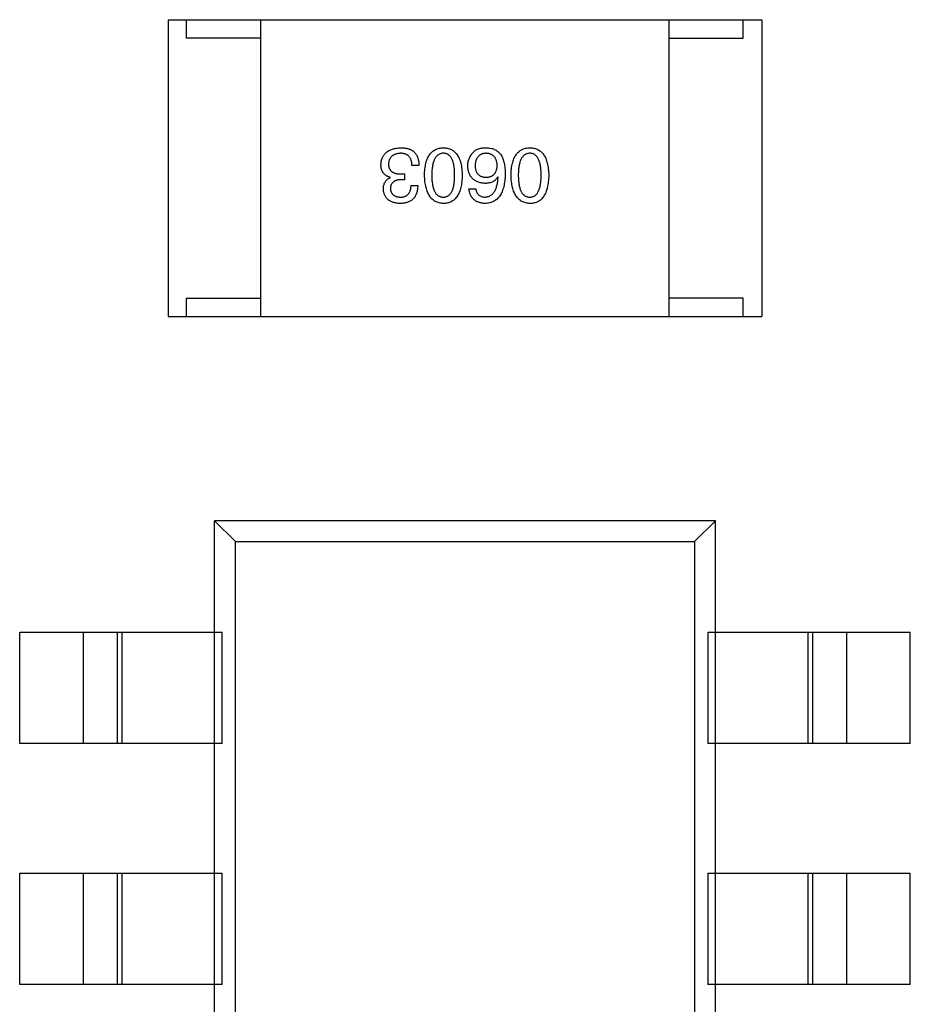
# Model space of a CAD drawing. Header units: millimetres. Extents: x 42 to 554, y 166 to 335.
# Tile 373 of 410: x 469.24 to 471.64, y 270.36 to 273.01. Entities that reach past the tile are written whole.
import ezdxf

# ---------------------------------------------------------------- set-up
doc = ezdxf.new("R2010")
doc.units = ezdxf.units.MM
doc.header["$LTSCALE"] = 30.734
doc.layers.get('0').update_dxf_attribs({"linetype": 'CONTINUOUS'})

msp = doc.modelspace()

# ---------------------------------------------------------------- linework, layer by layer
at = {"linetype": 'Continuous'}
for p, q in [((469.6442, 273.0143), (469.6442, 272.2143)), ((469.6442, 273.0143), (471.2442, 273.0143)), ((469.6942, 272.9643), (469.6942, 273.0143)), ((469.8942, 272.2143), (469.8942, 273.0143)), ((470.9942, 272.2143), (470.9942, 273.0143)), ((471.1942, 272.9643), (471.1942, 273.0143)), ((471.2442, 273.0143), (471.2442, 272.2143)), ((469.8942, 272.9643), (469.6942, 272.9643)), ((470.9942, 272.9643), (471.1942, 272.9643)), ((470.3203, 272.6215), (470.3014, 272.6215)), ((470.2719, 272.5986), (470.2809, 272.5986)), ((470.2809, 272.5986), (470.2809, 272.583)), ((470.5337, 272.5904), (470.5329, 272.5912)), ((470.2424, 272.5888), (470.2424, 272.5896)), ((470.2809, 272.583), (470.2711, 272.583)), ((470.299, 272.5674), (470.317, 272.5674)), ((470.4551, 272.5584), (470.4731, 272.5584)), ((469.6942, 272.2143), (469.6942, 272.2643)), ((469.6942, 272.2643), (469.8942, 272.2643)), ((471.1942, 272.2643), (470.9942, 272.2643)), ((471.1942, 272.2143), (471.1942, 272.2643)), ((469.6442, 272.2143), (471.2442, 272.2143)), ((469.7693, 269.4645), (469.7693, 271.6645)), ((471.1193, 271.6645), (469.7693, 271.6645)), ((469.7693, 271.6645), (469.8256, 271.6082)), ((471.1193, 271.6645), (471.0631, 271.6082)), ((471.1193, 269.4645), (471.1193, 271.6645)), ((469.8256, 269.5207), (469.8256, 271.6082)), ((469.8256, 271.6082), (471.0631, 271.6082)), ((471.0631, 271.6082), (471.0631, 269.5207)), ((469.2443, 271.0645), (469.2443, 271.3645)), ((469.2443, 271.3645), (469.7904, 271.3645)), ((469.4161, 271.0645), (469.4161, 271.3645)), ((469.5073, 271.3645), (469.5073, 271.0645)), ((469.5195, 271.3645), (469.5195, 271.0645)), ((469.7904, 271.0645), (469.7904, 271.3645)), ((471.0983, 271.3645), (471.0983, 271.0645)), ((471.0983, 271.3645), (471.6443, 271.3645)), ((471.3692, 271.0645), (471.3692, 271.3645)), ((471.3813, 271.0645), (471.3813, 271.3645)), ((471.4726, 271.3645), (471.4726, 271.0645)), ((471.6443, 271.0645), (471.6443, 271.3645)), ((469.7904, 271.0645), (469.2443, 271.0645)), ((471.6443, 271.0645), (471.0983, 271.0645)), ((469.2443, 270.4145), (469.2443, 270.7145)), ((469.2443, 270.7145), (469.7904, 270.7145)), ((469.4161, 270.4145), (469.4161, 270.7145)), ((469.5073, 270.7145), (469.5073, 270.4145)), ((469.5195, 270.7145), (469.5195, 270.4145)), ((469.7904, 270.4145), (469.7904, 270.7145)), ((471.0983, 270.7145), (471.0983, 270.4145)), ((471.0983, 270.7145), (471.6443, 270.7145)), ((471.3692, 270.4145), (471.3692, 270.7145)), ((471.3813, 270.4145), (471.3813, 270.7145)), ((471.4726, 270.7145), (471.4726, 270.4145)), ((471.6443, 270.4145), (471.6443, 270.7145)), ((469.7904, 270.4145), (469.2443, 270.4145)), ((471.6443, 270.4145), (471.0983, 270.4145))]:
    msp.add_line(p, q, dxfattribs=at)
for points, knots in [([(470.2178, 272.6232), (470.2179, 272.625), (470.2182, 272.6285), (470.2191, 272.6335), (470.2203, 272.6382), (470.222, 272.6426), (470.224, 272.6467), (470.2264, 272.6504), (470.2292, 272.6538), (470.2323, 272.6569), (470.2359, 272.6596), (470.2398, 272.6619), (470.2441, 272.664), (470.2488, 272.6657), (470.2538, 272.667), (470.2592, 272.6681), (470.265, 272.6688), (470.269, 272.669), (470.2711, 272.6691)], [0, 0, 0, 0, 0.068236, 0.132937, 0.194125, 0.253174, 0.310181, 0.365986, 0.421096, 0.476216, 0.532352, 0.590232, 0.649824, 0.71274, 0.778406, 0.848058, 0.921922, 1, 1, 1, 1]), ([(470.2703, 272.6543), (470.269, 272.6542), (470.2666, 272.6541), (470.2632, 272.6536), (470.26, 272.6529), (470.2569, 272.652), (470.2541, 272.6509), (470.2516, 272.6496), (470.2492, 272.6481), (470.2471, 272.6464), (470.2452, 272.6445), (470.2435, 272.6424), (470.2421, 272.6401), (470.2409, 272.6376), (470.2398, 272.6349), (470.2391, 272.632), (470.2385, 272.6289), (470.2384, 272.6267), (470.2383, 272.6256)], [0, 0, 0, 0, 0.076694, 0.149502, 0.218019, 0.283183, 0.345589, 0.405199, 0.462852, 0.519478, 0.575313, 0.630559, 0.687006, 0.744638, 0.804006, 0.866059, 0.931486, 1, 1, 1, 1]), ([(470.3014, 272.6215), (470.3014, 272.6229), (470.3013, 272.6254), (470.3008, 272.6292), (470.3001, 272.6326), (470.2992, 272.6359), (470.2981, 272.6388), (470.2967, 272.6415), (470.2951, 272.644), (470.2933, 272.6462), (470.2912, 272.6481), (470.2889, 272.6498), (470.2863, 272.6512), (470.2835, 272.6523), (470.2806, 272.6532), (470.2773, 272.6539), (470.2739, 272.6543), (470.2715, 272.6543), (470.2703, 272.6543)], [0, 0, 0, 0, 0.07723, 0.149593, 0.217944, 0.282232, 0.34411, 0.402297, 0.458791, 0.513966, 0.568538, 0.623291, 0.679957, 0.737243, 0.798142, 0.86118, 0.928728, 1, 1, 1, 1]), ([(470.2711, 272.6691), (470.2725, 272.6691), (470.2752, 272.669), (470.2792, 272.6688), (470.2829, 272.6684), (470.2864, 272.6679), (470.2897, 272.6672), (470.2927, 272.6664), (470.2955, 272.6654), (470.2973, 272.6646), (470.2981, 272.6642)], [0, 0, 0, 0, 0.15115, 0.29371, 0.429149, 0.55661, 0.677302, 0.791017, 0.898045, 1, 1, 1, 1]), ([(470.2981, 272.6642), (470.299, 272.6638), (470.3007, 272.6629), (470.3031, 272.6614), (470.3054, 272.6597), (470.3075, 272.6578), (470.3095, 272.6558), (470.3113, 272.6536), (470.3129, 272.6512), (470.3144, 272.6486), (470.3157, 272.6458), (470.3168, 272.6429), (470.3178, 272.6398), (470.3186, 272.6365), (470.3193, 272.633), (470.3198, 272.6293), (470.3201, 272.6255), (470.3202, 272.6229), (470.3203, 272.6215)], [0, 0, 0, 0, 0.056906, 0.113264, 0.168825, 0.223843, 0.279195, 0.335267, 0.392098, 0.450414, 0.51054, 0.572219, 0.636652, 0.703156, 0.773102, 0.845505, 0.921063, 1, 1, 1, 1]), ([(470.3352, 272.5953), (470.3353, 272.5983), (470.3355, 272.604), (470.3363, 272.6123), (470.3374, 272.62), (470.3389, 272.6272), (470.3407, 272.6338), (470.343, 272.6398), (470.3456, 272.6453), (470.3486, 272.6502), (470.352, 272.6546), (470.3557, 272.6584), (470.3599, 272.6616), (470.3644, 272.6643), (470.3693, 272.6663), (470.3745, 272.6679), (470.3802, 272.6688), (470.384, 272.669), (470.386, 272.6691)], [0, 0, 0, 0, 0.08769, 0.170218, 0.24749, 0.319818, 0.387758, 0.451391, 0.511445, 0.568185, 0.622681, 0.67526, 0.726746, 0.778428, 0.830764, 0.884397, 0.940866, 1, 1, 1, 1]), ([(470.386, 272.6543), (470.3848, 272.6543), (470.3823, 272.6541), (470.3787, 272.6533), (470.3754, 272.6521), (470.3723, 272.6504), (470.3695, 272.6483), (470.367, 272.6457), (470.3646, 272.6426), (470.3625, 272.6391), (470.3607, 272.6352), (470.3592, 272.6308), (470.3578, 272.626), (470.3567, 272.6207), (470.3559, 272.615), (470.3553, 272.6088), (470.3549, 272.6022), (470.3549, 272.5977), (470.3549, 272.5953)], [0, 0, 0, 0, 0.050879, 0.099377, 0.146973, 0.193618, 0.240619, 0.289461, 0.34047, 0.395283, 0.453059, 0.515633, 0.582666, 0.655287, 0.732971, 0.815933, 0.905166, 1, 1, 1, 1]), ([(470.386, 272.6691), (470.388, 272.669), (470.3919, 272.6688), (470.3975, 272.6679), (470.4028, 272.6663), (470.4077, 272.6643), (470.4122, 272.6616), (470.4163, 272.6584), (470.4201, 272.6546), (470.4234, 272.6502), (470.4265, 272.6453), (470.429, 272.6398), (470.4313, 272.6338), (470.4332, 272.6272), (470.4347, 272.62), (470.4358, 272.6123), (470.4365, 272.604), (470.4367, 272.5983), (470.4368, 272.5953)], [0, 0, 0, 0, 0.059135, 0.115606, 0.169241, 0.221578, 0.273261, 0.324749, 0.377329, 0.431642, 0.488541, 0.548597, 0.612232, 0.680174, 0.752504, 0.829777, 0.912307, 1, 1, 1, 1]), ([(470.4163, 272.5953), (470.4163, 272.5977), (470.4163, 272.6023), (470.4159, 272.609), (470.4154, 272.6152), (470.4146, 272.621), (470.4134, 272.6263), (470.4122, 272.6312), (470.4107, 272.6356), (470.4089, 272.6395), (470.4069, 272.643), (470.4046, 272.646), (470.4021, 272.6486), (470.3993, 272.6507), (470.3964, 272.6524), (470.3931, 272.6535), (470.3896, 272.6542), (470.3872, 272.6543), (470.386, 272.6543)], [0, 0, 0, 0, 0.096457, 0.187288, 0.27178, 0.350132, 0.423455, 0.491343, 0.554037, 0.612253, 0.666313, 0.717038, 0.764921, 0.811214, 0.856775, 0.902988, 0.950234, 1, 1, 1, 1]), ([(470.4518, 272.6199), (470.4518, 272.6217), (470.4519, 272.6251), (470.4526, 272.6302), (470.4538, 272.6351), (470.4554, 272.6398), (470.4575, 272.6444), (470.46, 272.6487), (470.463, 272.6529), (470.4654, 272.6555), (470.4665, 272.6568)], [0, 0, 0, 0, 0.12904, 0.253809, 0.377066, 0.499122, 0.621469, 0.744665, 0.870607, 1, 1, 1, 1]), ([(470.4665, 272.6568), (470.4675, 272.6578), (470.4694, 272.66), (470.4728, 272.6626), (470.4767, 272.6648), (470.4811, 272.6665), (470.486, 272.6679), (470.4914, 272.6687), (470.4973, 272.6692), (470.5013, 272.6691), (470.5034, 272.6691)], [0, 0, 0, 0, 0.105033, 0.21147, 0.321511, 0.438526, 0.563605, 0.698055, 0.843218, 1, 1, 1, 1]), ([(470.5001, 272.6543), (470.499, 272.6542), (470.4969, 272.6541), (470.4938, 272.6535), (470.4909, 272.6527), (470.4882, 272.6517), (470.4857, 272.6504), (470.4834, 272.6489), (470.4813, 272.6471), (470.4794, 272.6451), (470.4777, 272.6429), (470.4762, 272.6404), (470.4749, 272.6377), (470.4738, 272.6348), (470.4729, 272.6316), (470.4722, 272.6282), (470.4717, 272.6245), (470.4715, 272.622), (470.4714, 272.6207)], [0, 0, 0, 0, 0.066682, 0.130303, 0.190802, 0.248749, 0.30534, 0.361219, 0.415721, 0.471765, 0.528279, 0.586428, 0.64659, 0.710143, 0.776461, 0.846692, 0.921137, 1, 1, 1, 1]), ([(470.5313, 272.6215), (470.5312, 272.6228), (470.531, 272.6254), (470.5305, 272.629), (470.5297, 272.6324), (470.5288, 272.6355), (470.5276, 272.6385), (470.5262, 272.6411), (470.5246, 272.6436), (470.5227, 272.6457), (470.5207, 272.6477), (470.5184, 272.6494), (470.5159, 272.6508), (470.5131, 272.652), (470.5102, 272.653), (470.507, 272.6537), (470.5037, 272.6542), (470.5013, 272.6543), (470.5001, 272.6543)], [0, 0, 0, 0, 0.076467, 0.148148, 0.216496, 0.280559, 0.342274, 0.401168, 0.458322, 0.514073, 0.569257, 0.62465, 0.68124, 0.739113, 0.799947, 0.862804, 0.929597, 1, 1, 1, 1]), ([(470.5034, 272.6691), (470.5055, 272.669), (470.5095, 272.6687), (470.5153, 272.6676), (470.5207, 272.6661), (470.5258, 272.6639), (470.5304, 272.6611), (470.5347, 272.6578), (470.5386, 272.6539), (470.5408, 272.6509), (470.5419, 272.6494)], [0, 0, 0, 0, 0.137449, 0.267856, 0.393219, 0.514735, 0.63397, 0.753734, 0.874967, 1, 1, 1, 1]), ([(470.5419, 272.6494), (470.5428, 272.6478), (470.5446, 272.6446), (470.5467, 272.6394), (470.5485, 272.6337), (470.55, 272.6276), (470.5512, 272.621), (470.552, 272.6139), (470.5525, 272.6064), (470.5526, 272.6012), (470.5526, 272.5986)], [0, 0, 0, 0, 0.101889, 0.209155, 0.322694, 0.442863, 0.569758, 0.70479, 0.848502, 1, 1, 1, 1]), ([(470.5684, 272.5953), (470.5685, 272.5983), (470.5687, 272.604), (470.5694, 272.6123), (470.5705, 272.62), (470.572, 272.6272), (470.5739, 272.6338), (470.5761, 272.6398), (470.5787, 272.6453), (470.5817, 272.6502), (470.5851, 272.6546), (470.5889, 272.6584), (470.593, 272.6616), (470.5975, 272.6643), (470.6024, 272.6663), (470.6077, 272.6679), (470.6133, 272.6688), (470.6172, 272.669), (470.6192, 272.6691)], [0, 0, 0, 0, 0.08769, 0.170218, 0.24749, 0.319818, 0.387758, 0.451391, 0.511445, 0.568185, 0.622681, 0.67526, 0.726746, 0.778428, 0.830764, 0.884397, 0.940866, 1, 1, 1, 1]), ([(470.6192, 272.6543), (470.6179, 272.6543), (470.6155, 272.6541), (470.6119, 272.6533), (470.6086, 272.6521), (470.6055, 272.6504), (470.6027, 272.6483), (470.6001, 272.6457), (470.5978, 272.6426), (470.5957, 272.6391), (470.5939, 272.6352), (470.5923, 272.6308), (470.591, 272.626), (470.5899, 272.6207), (470.5891, 272.615), (470.5885, 272.6088), (470.5881, 272.6022), (470.588, 272.5977), (470.588, 272.5953)], [0, 0, 0, 0, 0.050879, 0.099377, 0.146973, 0.193618, 0.240619, 0.289461, 0.34047, 0.395283, 0.453059, 0.515633, 0.582666, 0.655287, 0.732971, 0.815933, 0.905166, 1, 1, 1, 1]), ([(470.6192, 272.6691), (470.6212, 272.669), (470.625, 272.6688), (470.6307, 272.6679), (470.6359, 272.6663), (470.6408, 272.6643), (470.6453, 272.6616), (470.6495, 272.6584), (470.6532, 272.6546), (470.6566, 272.6502), (470.6596, 272.6453), (470.6622, 272.6398), (470.6644, 272.6338), (470.6663, 272.6272), (470.6678, 272.62), (470.6689, 272.6123), (470.6697, 272.604), (470.6699, 272.5983), (470.67, 272.5953)], [0, 0, 0, 0, 0.059135, 0.115606, 0.169241, 0.221578, 0.273261, 0.324749, 0.377329, 0.431642, 0.488541, 0.548597, 0.612232, 0.680174, 0.752504, 0.829777, 0.912307, 1, 1, 1, 1]), ([(470.6495, 272.5953), (470.6495, 272.5977), (470.6494, 272.6023), (470.6491, 272.609), (470.6485, 272.6152), (470.6477, 272.621), (470.6466, 272.6263), (470.6454, 272.6312), (470.6438, 272.6356), (470.642, 272.6395), (470.64, 272.643), (470.6378, 272.646), (470.6353, 272.6486), (470.6325, 272.6507), (470.6295, 272.6524), (470.6263, 272.6535), (470.6228, 272.6542), (470.6204, 272.6543), (470.6192, 272.6543)], [0, 0, 0, 0, 0.096457, 0.187288, 0.27178, 0.350132, 0.423455, 0.491343, 0.554037, 0.612253, 0.666313, 0.717038, 0.764921, 0.811214, 0.856775, 0.902988, 0.950234, 1, 1, 1, 1]), ([(470.2424, 272.5896), (470.2414, 272.5899), (470.2395, 272.5905), (470.2366, 272.5916), (470.2341, 272.593), (470.2316, 272.5944), (470.2294, 272.596), (470.2274, 272.5977), (470.2255, 272.5996), (470.2239, 272.6016), (470.2225, 272.6038), (470.2212, 272.6062), (470.2202, 272.6086), (470.2193, 272.6113), (470.2186, 272.614), (470.2182, 272.617), (470.2178, 272.62), (470.2178, 272.6221), (470.2178, 272.6232)], [0, 0, 0, 0, 0.069445, 0.136039, 0.200011, 0.261745, 0.322328, 0.381403, 0.438864, 0.496655, 0.554398, 0.612391, 0.672266, 0.733005, 0.79604, 0.861293, 0.928785, 1, 1, 1, 1]), ([(470.2383, 272.6256), (470.2383, 272.6246), (470.2384, 272.6224), (470.2388, 272.6193), (470.2394, 272.6165), (470.2403, 272.6138), (470.2415, 272.6114), (470.243, 272.6091), (470.2447, 272.6071), (470.2467, 272.6053), (470.2489, 272.6037), (470.2514, 272.6023), (470.2542, 272.6012), (470.2573, 272.6002), (470.2606, 272.5995), (470.2641, 272.599), (470.2679, 272.5986), (470.2705, 272.5986), (470.2719, 272.5986)], [0, 0, 0, 0, 0.066518, 0.129194, 0.188613, 0.245254, 0.300032, 0.353805, 0.407079, 0.461108, 0.516272, 0.574141, 0.634837, 0.699275, 0.767504, 0.840272, 0.917505, 1, 1, 1, 1]), ([(470.4985, 272.5732), (470.4967, 272.5734), (470.4931, 272.5737), (470.488, 272.5746), (470.4832, 272.5757), (470.4787, 272.5773), (470.4746, 272.5791), (470.4708, 272.5812), (470.4674, 272.5837), (470.4642, 272.5865), (470.4614, 272.5895), (470.4591, 272.593), (470.4569, 272.5967), (470.4552, 272.6007), (470.4539, 272.6051), (470.4528, 272.6097), (470.452, 272.6147), (470.4519, 272.6181), (470.4518, 272.6199)], [0, 0, 0, 0, 0.074228, 0.144548, 0.211288, 0.274576, 0.335162, 0.393915, 0.450599, 0.506657, 0.562409, 0.618617, 0.676096, 0.735061, 0.79654, 0.860906, 0.928473, 1, 1, 1, 1]), ([(470.4714, 272.6207), (470.4715, 272.6195), (470.4717, 272.6171), (470.4722, 272.6137), (470.473, 272.6104), (470.4738, 272.6074), (470.475, 272.6047), (470.4763, 272.6021), (470.4779, 272.5998), (470.4796, 272.5977), (470.4816, 272.5959), (470.4837, 272.5943), (470.4861, 272.5929), (470.4887, 272.5918), (470.4915, 272.5909), (470.4944, 272.5902), (470.4976, 272.5897), (470.4998, 272.5896), (470.501, 272.5896)], [0, 0, 0, 0, 0.076288, 0.14871, 0.216387, 0.281386, 0.342528, 0.402111, 0.4591, 0.514852, 0.569974, 0.625644, 0.682226, 0.740156, 0.800362, 0.863471, 0.930116, 1, 1, 1, 1]), ([(470.501, 272.5896), (470.5021, 272.5896), (470.5044, 272.5897), (470.5077, 272.5902), (470.5107, 272.5909), (470.5136, 272.5918), (470.5163, 272.593), (470.5187, 272.5944), (470.5209, 272.5961), (470.5229, 272.598), (470.5247, 272.6001), (470.5263, 272.6024), (470.5277, 272.605), (470.5288, 272.6079), (470.5298, 272.611), (470.5305, 272.6143), (470.531, 272.6178), (470.5312, 272.6203), (470.5313, 272.6215)], [0, 0, 0, 0, 0.070453, 0.136523, 0.199866, 0.260392, 0.318446, 0.374657, 0.430182, 0.485556, 0.541071, 0.598396, 0.657208, 0.718642, 0.783247, 0.851631, 0.923928, 1, 1, 1, 1]), ([(470.386, 272.5191), (470.3841, 272.5192), (470.3802, 272.5194), (470.3747, 272.5205), (470.3695, 272.5222), (470.3647, 272.5243), (470.3602, 272.5271), (470.3561, 272.5305), (470.3524, 272.5345), (470.349, 272.539), (470.346, 272.5441), (470.3434, 272.5497), (470.3411, 272.5559), (470.3392, 272.5627), (470.3377, 272.5701), (470.3364, 272.578), (470.3356, 272.5864), (470.3353, 272.5923), (470.3352, 272.5953)], [0, 0, 0, 0, 0.057415, 0.112361, 0.16496, 0.216437, 0.267441, 0.318839, 0.371478, 0.426325, 0.483626, 0.544235, 0.608673, 0.677374, 0.750405, 0.828394, 0.911525, 1, 1, 1, 1]), ([(470.3549, 272.5953), (470.3549, 272.5929), (470.3549, 272.5883), (470.3553, 272.5816), (470.3559, 272.5754), (470.3567, 272.5696), (470.3578, 272.5643), (470.3591, 272.5594), (470.3607, 272.555), (470.3625, 272.5511), (470.3646, 272.5476), (470.3669, 272.5446), (470.3695, 272.542), (470.3723, 272.5399), (470.3754, 272.5383), (470.3787, 272.5371), (470.3823, 272.5364), (470.3848, 272.5363), (470.386, 272.5363)], [0, 0, 0, 0, 0.095719, 0.185854, 0.269738, 0.347952, 0.420315, 0.487894, 0.550245, 0.608186, 0.662454, 0.713283, 0.761375, 0.808209, 0.854301, 0.901312, 0.949396, 1, 1, 1, 1]), ([(470.386, 272.5363), (470.3872, 272.5363), (470.3896, 272.5364), (470.3931, 272.5371), (470.3964, 272.5383), (470.3994, 272.5399), (470.4021, 272.542), (470.4046, 272.5446), (470.4069, 272.5476), (470.4089, 272.5511), (470.4107, 272.555), (470.4122, 272.5594), (470.4134, 272.5643), (470.4146, 272.5696), (470.4153, 272.5754), (470.4159, 272.5816), (470.4163, 272.5883), (470.4163, 272.5929), (470.4163, 272.5953)], [0, 0, 0, 0, 0.049764, 0.097007, 0.143217, 0.188577, 0.235116, 0.282997, 0.333719, 0.387776, 0.445989, 0.508679, 0.576563, 0.649481, 0.728235, 0.812722, 0.903548, 1, 1, 1, 1]), ([(470.4368, 272.5953), (470.4367, 272.5923), (470.4365, 272.5864), (470.4358, 272.5778), (470.4347, 272.5698), (470.4332, 272.5624), (470.4313, 272.5556), (470.429, 272.5493), (470.4265, 272.5437), (470.4234, 272.5386), (470.4201, 272.5341), (470.4163, 272.5301), (470.4122, 272.5268), (470.4077, 272.524), (470.4028, 272.5219), (470.3975, 272.5203), (470.3919, 272.5194), (470.388, 272.5192), (470.386, 272.5191)], [0, 0, 0, 0, 0.088823, 0.172287, 0.250296, 0.323438, 0.392244, 0.456221, 0.516635, 0.573871, 0.628, 0.680335, 0.731489, 0.782557, 0.834044, 0.886738, 0.942089, 1, 1, 1, 1]), ([(470.5526, 272.5986), (470.5525, 272.5954), (470.5523, 272.5893), (470.5515, 272.5805), (470.5503, 272.5722), (470.5487, 272.5646), (470.5468, 272.5575), (470.5444, 272.551), (470.5416, 272.5451), (470.5384, 272.5398), (470.5348, 272.5351), (470.5308, 272.531), (470.5264, 272.5275), (470.5216, 272.5246), (470.5164, 272.5223), (470.5108, 272.5206), (470.5048, 272.5195), (470.5006, 272.5192), (470.4985, 272.5191)], [0, 0, 0, 0, 0.087517, 0.169686, 0.246944, 0.319347, 0.387088, 0.450961, 0.511075, 0.567974, 0.622351, 0.675039, 0.726853, 0.778688, 0.83093, 0.884738, 0.941043, 1, 1, 1, 1]), ([(470.5329, 272.5912), (470.5321, 272.5898), (470.5304, 272.587), (470.5272, 272.5832), (470.5235, 272.5801), (470.5194, 272.5775), (470.5148, 272.5756), (470.5098, 272.5742), (470.5043, 272.5733), (470.5005, 272.5732), (470.4985, 272.5732)], [0, 0, 0, 0, 0.122276, 0.239997, 0.35611, 0.473903, 0.59404, 0.720428, 0.855383, 1, 1, 1, 1]), ([(470.6192, 272.5191), (470.6172, 272.5192), (470.6134, 272.5194), (470.6078, 272.5205), (470.6027, 272.5222), (470.5978, 272.5243), (470.5934, 272.5271), (470.5893, 272.5305), (470.5855, 272.5345), (470.5822, 272.539), (470.5791, 272.5441), (470.5765, 272.5497), (470.5742, 272.5559), (470.5723, 272.5627), (470.5708, 272.5701), (470.5696, 272.578), (470.5687, 272.5864), (470.5685, 272.5923), (470.5684, 272.5953)], [0, 0, 0, 0, 0.057415, 0.112361, 0.16496, 0.216437, 0.267441, 0.318839, 0.371478, 0.426325, 0.483626, 0.544235, 0.608673, 0.677374, 0.750405, 0.828394, 0.911525, 1, 1, 1, 1]), ([(470.588, 272.5953), (470.588, 272.5929), (470.5881, 272.5883), (470.5885, 272.5816), (470.5891, 272.5754), (470.5899, 272.5696), (470.591, 272.5643), (470.5923, 272.5594), (470.5939, 272.555), (470.5957, 272.5511), (470.5978, 272.5476), (470.6001, 272.5446), (470.6027, 272.542), (470.6055, 272.5399), (470.6086, 272.5383), (470.6119, 272.5371), (470.6155, 272.5364), (470.6179, 272.5363), (470.6192, 272.5363)], [0, 0, 0, 0, 0.095719, 0.185854, 0.269738, 0.347952, 0.420315, 0.487894, 0.550245, 0.608186, 0.662454, 0.713283, 0.761375, 0.808209, 0.854301, 0.901312, 0.949396, 1, 1, 1, 1]), ([(470.6192, 272.5363), (470.6204, 272.5363), (470.6228, 272.5364), (470.6263, 272.5371), (470.6295, 272.5383), (470.6325, 272.5399), (470.6352, 272.542), (470.6378, 272.5446), (470.64, 272.5476), (470.642, 272.5511), (470.6438, 272.555), (470.6454, 272.5594), (470.6466, 272.5643), (470.6477, 272.5696), (470.6485, 272.5754), (470.6491, 272.5816), (470.6494, 272.5883), (470.6495, 272.5929), (470.6495, 272.5953)], [0, 0, 0, 0, 0.049764, 0.097007, 0.143217, 0.188577, 0.235116, 0.282997, 0.333719, 0.387776, 0.445989, 0.508679, 0.576563, 0.649481, 0.728235, 0.812722, 0.903548, 1, 1, 1, 1]), ([(470.67, 272.5953), (470.6699, 272.5923), (470.6697, 272.5864), (470.6689, 272.5778), (470.6678, 272.5698), (470.6663, 272.5624), (470.6645, 272.5556), (470.6622, 272.5493), (470.6596, 272.5437), (470.6566, 272.5386), (470.6532, 272.5341), (470.6495, 272.5301), (470.6454, 272.5268), (470.6408, 272.524), (470.6359, 272.5219), (470.6307, 272.5203), (470.625, 272.5194), (470.6212, 272.5192), (470.6192, 272.5191)], [0, 0, 0, 0, 0.088823, 0.172287, 0.250296, 0.323438, 0.392244, 0.456221, 0.516635, 0.573871, 0.628, 0.680335, 0.731489, 0.782557, 0.834044, 0.886738, 0.942089, 1, 1, 1, 1]), ([(470.2244, 272.5576), (470.2244, 272.5594), (470.2245, 272.563), (470.2254, 272.5681), (470.2268, 272.5727), (470.2287, 272.5769), (470.2313, 272.5806), (470.2344, 272.5839), (470.2382, 272.5866), (470.241, 272.588), (470.2424, 272.5888)], [0, 0, 0, 0, 0.143686, 0.277942, 0.40333, 0.521785, 0.638573, 0.755208, 0.874773, 1, 1, 1, 1]), ([(470.2711, 272.583), (470.27, 272.583), (470.2679, 272.5829), (470.2648, 272.5825), (470.2619, 272.582), (470.2592, 272.5813), (470.2567, 272.5804), (470.2545, 272.5793), (470.2524, 272.5781), (470.2506, 272.5767), (470.2489, 272.5751), (470.2475, 272.5734), (470.2462, 272.5714), (470.2452, 272.5693), (470.2444, 272.5671), (470.2438, 272.5646), (470.2434, 272.562), (470.2433, 272.5602), (470.2432, 272.5593)], [0, 0, 0, 0, 0.079415, 0.154091, 0.22508, 0.29186, 0.355026, 0.415127, 0.472418, 0.528511, 0.583551, 0.638361, 0.693547, 0.750023, 0.807857, 0.868401, 0.932259, 1, 1, 1, 1]), ([(470.317, 272.5674), (470.3169, 272.5655), (470.3168, 272.5618), (470.3162, 272.5564), (470.3152, 272.5513), (470.3138, 272.5466), (470.3121, 272.5423), (470.31, 272.5384), (470.3076, 272.5347), (470.3047, 272.5315), (470.3016, 272.5287), (470.298, 272.5262), (470.2942, 272.5241), (470.2899, 272.5223), (470.2853, 272.5209), (470.2803, 272.52), (470.275, 272.5193), (470.2713, 272.5191), (470.2694, 272.5191)], [0, 0, 0, 0, 0.074804, 0.144899, 0.211458, 0.274554, 0.334363, 0.392059, 0.448123, 0.503024, 0.558154, 0.613471, 0.670844, 0.729926, 0.792003, 0.857405, 0.926768, 1, 1, 1, 1]), ([(470.2703, 272.5363), (470.2714, 272.5363), (470.2736, 272.5364), (470.2768, 272.5367), (470.2797, 272.5373), (470.2825, 272.5382), (470.285, 272.5393), (470.2874, 272.5406), (470.2895, 272.5422), (470.2914, 272.5441), (470.2931, 272.5461), (470.2946, 272.5485), (470.2959, 272.551), (470.2969, 272.5539), (470.2978, 272.5569), (470.2984, 272.5602), (470.2988, 272.5638), (470.2989, 272.5662), (470.299, 272.5674)], [0, 0, 0, 0, 0.069877, 0.136363, 0.198671, 0.257968, 0.315462, 0.370709, 0.425568, 0.479847, 0.535753, 0.592303, 0.651386, 0.713311, 0.778642, 0.84836, 0.921866, 1, 1, 1, 1]), ([(470.4985, 272.5363), (470.4998, 272.5364), (470.5023, 272.5366), (470.506, 272.5375), (470.5095, 272.5386), (470.5127, 272.5403), (470.5158, 272.5422), (470.5185, 272.5446), (470.521, 272.5475), (470.5234, 272.5506), (470.5255, 272.5543), (470.5273, 272.5583), (470.529, 272.5626), (470.5304, 272.5674), (470.5316, 272.5726), (470.5325, 272.5782), (470.5333, 272.5842), (470.5336, 272.5883), (470.5337, 272.5904)], [0, 0, 0, 0, 0.054741, 0.107075, 0.158339, 0.208382, 0.258772, 0.310045, 0.362765, 0.417822, 0.475982, 0.537466, 0.602901, 0.673037, 0.747247, 0.826291, 0.910782, 1, 1, 1, 1]), ([(470.2694, 272.5191), (470.2677, 272.5192), (470.2644, 272.5193), (470.2595, 272.52), (470.2549, 272.5208), (470.2507, 272.5221), (470.2468, 272.5235), (470.2432, 272.5252), (470.2398, 272.5272), (470.2368, 272.5295), (470.2342, 272.532), (470.2318, 272.5349), (470.2298, 272.538), (470.228, 272.5414), (470.2266, 272.545), (470.2255, 272.549), (470.2247, 272.5532), (470.2245, 272.5561), (470.2244, 272.5576)], [0, 0, 0, 0, 0.077845, 0.151584, 0.221397, 0.287366, 0.350104, 0.410398, 0.467998, 0.524388, 0.579979, 0.635152, 0.690917, 0.747936, 0.806661, 0.867861, 0.932479, 1, 1, 1, 1]), ([(470.2432, 272.5593), (470.2433, 272.5584), (470.2435, 272.5566), (470.244, 272.5541), (470.2446, 272.5517), (470.2455, 272.5495), (470.2465, 272.5475), (470.2478, 272.5456), (470.2492, 272.5439), (470.2508, 272.5424), (470.2526, 272.541), (470.2546, 272.5399), (470.2567, 272.5388), (470.2591, 272.538), (470.2616, 272.5373), (470.2643, 272.5368), (470.2672, 272.5364), (470.2692, 272.5363), (470.2703, 272.5363)], [0, 0, 0, 0, 0.067655, 0.132224, 0.194132, 0.253145, 0.309858, 0.366002, 0.421361, 0.47702, 0.532632, 0.590536, 0.65067, 0.713258, 0.779588, 0.848803, 0.921949, 1, 1, 1, 1]), ([(470.4985, 272.5191), (470.4969, 272.5192), (470.4938, 272.5195), (470.4893, 272.5202), (470.485, 272.5211), (470.4811, 272.5224), (470.4774, 272.5239), (470.4739, 272.5257), (470.4708, 272.5278), (470.4679, 272.5301), (470.4653, 272.5327), (470.463, 272.5356), (470.461, 272.5387), (470.4592, 272.5421), (470.4577, 272.5458), (470.4566, 272.5498), (470.4556, 272.554), (470.4552, 272.5569), (470.4551, 272.5584)], [0, 0, 0, 0, 0.073784, 0.144317, 0.211047, 0.274818, 0.336501, 0.395724, 0.453465, 0.510016, 0.566585, 0.622844, 0.680328, 0.739335, 0.800408, 0.863904, 0.93053, 1, 1, 1, 1]), ([(470.4731, 272.5584), (470.4735, 272.5567), (470.4742, 272.5534), (470.476, 272.5488), (470.4784, 272.5449), (470.4814, 272.5417), (470.4849, 272.5393), (470.489, 272.5375), (470.4936, 272.5365), (470.4968, 272.5364), (470.4985, 272.5363)], [0, 0, 0, 0, 0.1439, 0.274233, 0.394478, 0.509388, 0.621911, 0.738504, 0.863414, 1, 1, 1, 1])]:
    msp.add_open_spline(points, degree=3, knots=knots, dxfattribs=at)

doc.saveas('drawing.dxf')
